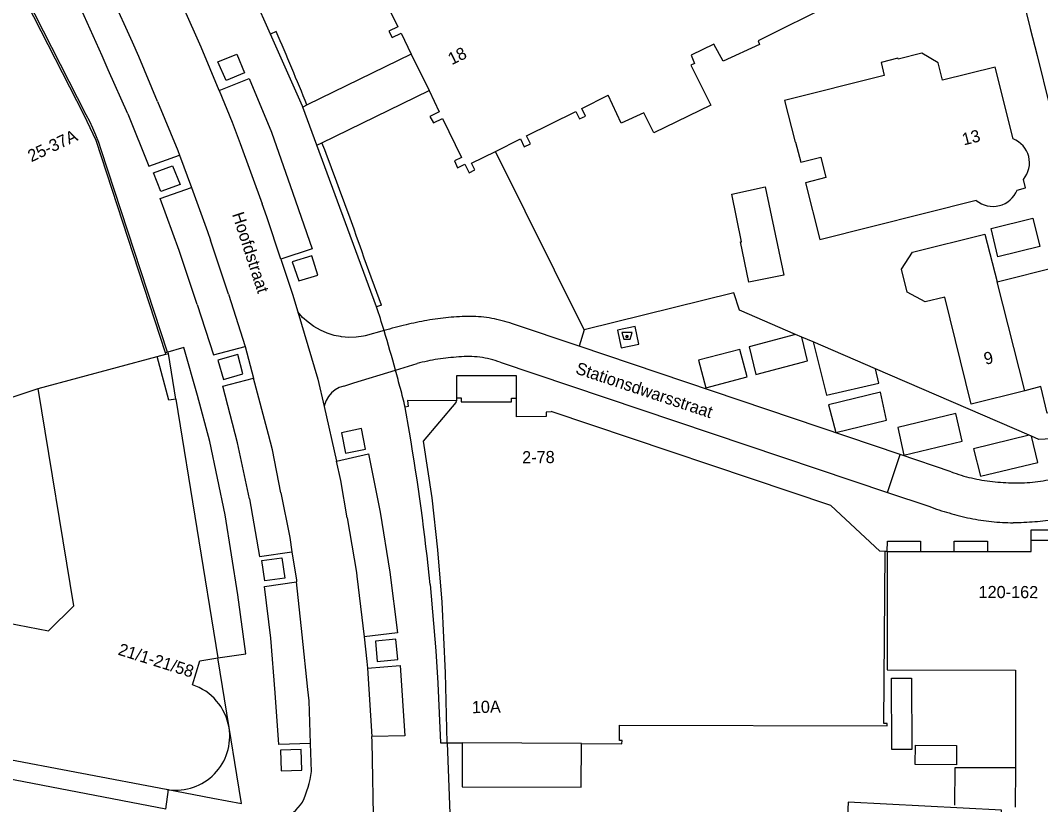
# Model space of a CAD drawing. Extents: x 194485 to 197793, y 468269 to 470822.
# Drawn here: x 194582.3 to 194682.9, y 469286.4 to 469363.8 of the extents above; entities that cross this region are included whole.
import ezdxf

# ---------------------------------------------------------------- set-up
doc = ezdxf.new("R2010")
doc.units = 0
for name, color, linetype in [('BAG plantopografie panden grensvlak verbouwing pand', 7, 'Continuous'), ('BGT begrenzing pand op maaiveld onder overbouw', 7, 'Continuous'), ('BGT begrenzing pand te verbouwen', 7, 'Continuous'), ('BGT grensvlak gebouwinstallatie plus 1', 7, 'Continuous'), ('BGT grensvlak pand deel overbouw', 7, 'Continuous'), ('BGT grensvlak pand op maaiveld', 7, 'Continuous'), ('BGT grensvlak pand op maaiveld LR', 7, 'Continuous'), ('BGT grensvlak scheiding', 7, 'Continuous'), ('BGT grensvlak vegetatieobject', 7, 'Continuous'), ('BGT grensvlak wegdeel', 7, 'Continuous'), ('BGT puntobject bak afval apart plaats', 7, 'Continuous'), ('BGT tekst huisnummerreeks', 7, 'Continuous'), ('BGT tekst openbare ruimte label weg', 7, 'Continuous')]:
    doc.layers.add(name, color=color, linetype=linetype)

msp = doc.modelspace()

# ---------------------------------------------------------------- linework, layer by layer
at = {"layer": 'BAG plantopografie panden grensvlak verbouwing pand'}
msp.add_line((194680.46, 469290.03), (194680.45, 469286.17), dxfattribs=at)
at = {"layer": 'BGT begrenzing pand op maaiveld onder overbouw'}
for p, q in [((194596.6, 469330.87), (194596.56, 469331)), ((194595.74, 469330.63), (194596.6, 469330.87)), ((194682.01, 469312.5), (194685.31, 469312.5)), ((194667.81, 469311.4), (194671.1, 469311.4)), ((194674.4, 469311.4), (194677.7, 469311.4)), ((194637.62, 469292.44), (194625.86, 469292.5))]:
    msp.add_line(p, q, dxfattribs=at)
for points in [[(194596.56, 469331), (194589.73, 469351.96), (194588.55, 469354.45), (194576.47, 469378.03), (194572.64, 469383.91)], [(194597.6, 469326.42), (194596.91, 469326.33), (194595.74, 469330.63)], [(194624.39, 469292.51), (194624.22, 469299.43), (194623.87, 469306.4), (194623.46, 469311.55), (194622.88, 469316.69), (194622.04, 469322.29), (194625.27, 469326.1), (194625.28, 469326.28)], [(194625.28, 469326.56), (194625.77, 469326.56), (194625.77, 469326.16), (194630.71, 469326.16), (194630.71, 469326.54), (194631.22, 469326.54)], [(194599.23, 469298.24), (194599.97, 469300.61), (194601.74, 469300.9)]]:
    msp.add_lwpolyline(points, dxfattribs=at)
for centre, radius, start, end in [((194597.55, 469293.14), 5.37, 9.4935, 71.8232), ((194597.58, 469293.18), 5.34, 262.3727, 9.0847), ((194597.64, 469293.52), 5.67, 259.7761, 262.2297)]:
    msp.add_arc(centre, radius, start, end, dxfattribs=at)
at = {"layer": 'BGT begrenzing pand te verbouwen'}
msp.add_lwpolyline([(194680.46, 469290.03), (194674.48, 469290.04), (194674.46, 469286.37)], dxfattribs=at)
at = {"layer": 'BGT grensvlak gebouwinstallatie plus 1'}
for p, q in [((194678.05, 469343.29), (194682.18, 469344.31)), ((194682.18, 469344.31), (194682.86, 469341.49)), ((194678.74, 469340.48), (194678.05, 469343.29)), ((194682.86, 469341.49), (194678.74, 469340.48)), ((194668.27, 469291.86), (194668.22, 469298.88)), ((194668.22, 469298.88), (194670.19, 469298.88)), ((194670.19, 469298.88), (194670.24, 469291.86)), ((194670.24, 469291.86), (194668.27, 469291.86)), ((194670.58, 469290.38), (194670.59, 469292.27)), ((194670.59, 469292.27), (194674.64, 469292.24)), ((194674.64, 469292.24), (194674.63, 469290.35)), ((194674.63, 469290.35), (194670.58, 469290.38))]:
    msp.add_line(p, q, dxfattribs=at)
at = {"layer": 'BGT grensvlak pand deel overbouw'}
for p, q in [((194596.84, 469331.08), (194596.77, 469331.06)), ((194596.87, 469330.94), (194596.84, 469331.08)), ((194596.6, 469330.87), (194596.87, 469330.94)), ((194597.6, 469326.42), (194596.87, 469330.94)), ((194602.85, 469294.02), (194601.74, 469300.9)), ((194623.58, 469295.44), (194623.7, 469292.5)), ((194603.61, 469289.35), (194602.85, 469294.02)), ((194623.7, 469292.5), (194624.12, 469292.51)), ((194624.12, 469292.51), (194624.39, 469292.51)), ((194596.63, 469287.93), (194601.24, 469287.05))]:
    msp.add_line(p, q, dxfattribs=at)
for points in [[(194596.77, 469331.06), (194590.24, 469351.05), (194589.98, 469351.78), (194589.71, 469352.48), (194589.41, 469353.17), (194589.09, 469353.85), (194588.76, 469354.51), (194573.51, 469384.34), (194572.64, 469383.91)], [(194631.22, 469326.54), (194631.22, 469328.73), (194625.28, 469328.72), (194625.28, 469326.56)], [(194625.28, 469326.28), (194620.45, 469326.29), (194620.53, 469325.71), (194620.23, 469325.64)], [(194620.65, 469323.17), (194620.24, 469325.6), (194620.23, 469325.64)], [(194682.01, 469312.5), (194682.01, 469313.53), (194685.31, 469313.53), (194685.31, 469312.5)], [(194667.81, 469311.4), (194667.82, 469312.42), (194671.1, 469312.42), (194671.1, 469311.4)], [(194674.4, 469311.4), (194674.4, 469312.42), (194677.7, 469312.42), (194677.7, 469311.4)], [(194622.69, 469308.13), (194623.25, 469301.58), (194623.46, 469298.4), (194623.58, 469295.44)], [(194625.86, 469292.5), (194625.84, 469288.17), (194637.6, 469288.13), (194637.62, 469292.44)], [(194601.24, 469287.05), (194604.07, 469286.51), (194603.61, 469289.35)]]:
    msp.add_lwpolyline(points, dxfattribs=at)
msp.add_arc((194407.89, 469286.63), 215.87, 5.7154, 9.7438, dxfattribs=at)
at = {"layer": 'BGT grensvlak pand op maaiveld'}
for p, q in [((194620.83, 469360.49), (194622.59, 469356.89)), ((194581.24, 469326.56), (194584.02, 469327.47)), ((194597.6, 469326.42), (194601.74, 469300.9)), ((194625.28, 469326.56), (194625.28, 469326.28)), ((194671.1, 469311.4), (194674.4, 469311.4)), ((194568.22, 469293.35), (194596.63, 469287.93)), ((194624.39, 469292.51), (194625.86, 469292.5))]:
    msp.add_line(p, q, dxfattribs=at)
for points in [[(194616.88, 469368.6), (194617.41, 469367.51), (194616.73, 469367.17), (194617.01, 469366.57), (194617.71, 469366.91), (194619.51, 469363.2), (194618.63, 469362.77), (194618.93, 469362.13), (194619.82, 469362.56), (194620.83, 469360.49)], [(194662.46, 469365.49), (194655.08, 469361.8), (194655.19, 469361.45), (194651.62, 469359.8), (194650.7, 469361.49), (194648.47, 469360.4), (194648.8, 469359.58), (194648.43, 469359.41), (194650.4, 469355.46)], [(194680.24, 469352.13), (194678.45, 469359.22), (194673.25, 469357.91), (194672.83, 469359.62), (194671.22, 469360.57), (194668.89, 469359.98), (194668.87, 469360.08), (194667.2, 469359.65), (194667.52, 469358.39), (194657.68, 469355.91), (194658.72, 469351.8), (194658.77, 469351.81), (194659.28, 469349.82), (194661.26, 469350.33), (194661.74, 469348.3), (194659.74, 469347.79), (194661.17, 469342.19), (194676.6, 469346.06)], [(194622.59, 469356.89), (194623.6, 469354.81), (194622.65, 469354.35), (194623.02, 469353.71), (194623.92, 469354.15), (194625.8, 469350.29), (194625.09, 469349.95), (194625.39, 469349.27), (194626.12, 469349.63), (194626.54, 469348.79), (194627.12, 469349.07), (194626.79, 469349.72), (194629.13, 469350.88)], [(194629.13, 469350.88), (194631.61, 469352.12), (194631.99, 469351.35), (194632.59, 469351.64), (194632.21, 469352.42), (194637.07, 469354.84), (194637.43, 469354.11), (194638.03, 469354.37), (194637.65, 469355.14), (194640.25, 469356.43)], [(194650.4, 469355.46), (194644.77, 469352.72), (194643.78, 469354.71), (194641.56, 469353.68), (194640.25, 469356.43)], [(194680.63, 469347.07), (194681.47, 469347.28), (194681.25, 469348.12)], [(194652.47, 469346.68), (194655.77, 469347.39), (194657.6, 469338.67), (194654.15, 469337.97), (194653.34, 469341.95), (194653.43, 469341.97), (194652.47, 469346.68)], [(194681.38, 469327.27), (194676.08, 469325.95), (194673.49, 469336.51), (194671.55, 469336.04), (194669.79, 469336.98), (194669.2, 469339.28), (194670.31, 469340.93), (194677.45, 469342.72), (194678.65, 469338.01)], [(194678.65, 469338.01), (194684.67, 469339.53), (194687.3, 469328.75), (194686.99, 469328.67), (194687.61, 469326.07), (194683.6, 469325.05), (194682.97, 469327.67), (194681.38, 469327.27)], [(194577.37, 469305.99), (194577.85, 469304.96), (194585.02, 469303.58), (194587.51, 469306.02), (194584.02, 469327.47)], [(194667.62, 469311.41), (194667.09, 469311.42), (194662.24, 469315.93), (194634.64, 469325.21), (194634.63, 469325.17), (194634.16, 469325.14), (194634.16, 469324.73), (194631.21, 469324.7), (194631.22, 469326.54)], [(194677.7, 469311.4), (194682.01, 469311.39), (194682.01, 469312.5)], [(194637.62, 469292.44), (194641.62, 469292.42), (194641.63, 469292.75), (194641.39, 469292.75), (194641.39, 469294.25), (194667.81, 469294.18), (194667.81, 469294.41), (194667.47, 469294.41), (194667.62, 469311.41)], [(194667.81, 469311.4), (194667.8, 469299.71), (194680.46, 469299.68), (194680.46, 469290.03)], [(194663.96, 469286.67), (194663.48, 469277.07), (194675.22, 469276.45), (194678.9, 469281.83), (194679.09, 469285.88), (194663.96, 469286.67)]]:
    msp.add_lwpolyline(points, dxfattribs=at)
for centre, radius, start, end in [((194679.31, 469349.76), 2.54, 319.8156, 68.5196), ((194678.25, 469348.03), 2.57, 230.0668, 338.106)]:
    msp.add_arc(centre, radius, start, end, dxfattribs=at)
at = {"layer": 'BGT grensvlak pand op maaiveld LR'}
for p, q in [((194681.38, 469327.27), (194678.65, 469338.01)), ((194584.02, 469327.47), (194595.74, 469330.63))]:
    msp.add_line(p, q, dxfattribs=at)
at = {"layer": 'BGT grensvlak scheiding'}
for p, q in [((194607.51, 469362.72), (194606.95, 469362.47)), ((194610.54, 469355.47), (194610.13, 469355.27)), ((194611.52, 469351.51), (194612.01, 469351.74)), ((194617.4, 469335.55), (194611.52, 469351.51)), ((194617.89, 469335.72), (194616.19, 469340.35)), ((194617.89, 469335.72), (194617.4, 469335.55))]:
    msp.add_line(p, q, dxfattribs=at)
msp.add_lwpolyline([(194610.13, 469355.27), (194610.11, 469355.34), (194606.95, 469362.47)], dxfattribs=at)
for centre, radius, start, end in [((194316.48, 469236.85), 317.08, 21.9687, 23.3888), ((194318.8, 469237.82), 314.57, 19.0231, 21.2336)]:
    msp.add_arc(centre, radius, start, end, dxfattribs=at)
at = {"layer": 'BGT grensvlak vegetatieobject'}
for p, q in [((194659.37, 469332.56), (194658.77, 469332.82)), ((194666.64, 469329.42), (194660.49, 469332.08)), ((194682.04, 469322.77), (194681.81, 469322.87))]:
    msp.add_line(p, q, dxfattribs=at)
at = {"layer": 'BGT grensvlak wegdeel'}
for p, q in [((194606.95, 469362.47), (194602.18, 469373.21)), ((194593.32, 469361.66), (194591.24, 469366.27)), ((194590.31, 469360.32), (194588.26, 469364.92)), ((194593.95, 469360.27), (194593.32, 469361.66)), ((194590.93, 469358.93), (194590.31, 469360.32)), ((194595.8, 469355.8), (194593.95, 469360.27)), ((194620.83, 469360.49), (194610.54, 469355.47)), ((194592.87, 469354.59), (194590.93, 469358.93)), ((194601.87, 469356.91), (194604.83, 469358.08)), ((194604.83, 469358.08), (194607.03, 469352.79)), ((194612.01, 469351.74), (194622.59, 469356.89)), ((194611.52, 469351.51), (194610.13, 469355.27)), ((194592.87, 469354.59), (194594.92, 469349.42)), ((194607.03, 469352.79), (194609.13, 469346.76)), ((194603.93, 469351.66), (194606.11, 469345.71)), ((194594.92, 469349.42), (194597.96, 469350.53)), ((194597.96, 469350.53), (194599.14, 469347.31)), ((194637.89, 469333.28), (194629.13, 469350.88)), ((194596.06, 469346.24), (194599.14, 469347.31)), ((194597.93, 469341.12), (194596.06, 469346.24)), ((194609.13, 469346.76), (194611.04, 469341.28)), ((194602.78, 469336.81), (194601, 469342.14)), ((194599.71, 469335.79), (194597.93, 469341.12)), ((194611.04, 469341.28), (194607.96, 469340.26)), ((194602.78, 469336.81), (194604.43, 469331.63)), ((194599.71, 469335.79), (194601.32, 469330.8)), ((194618.14, 469333.2), (194616.27, 469332.69)), ((194637.41, 469331.65), (194630.82, 469333.88)), ((194637.89, 469333.28), (194637.41, 469331.65)), ((194660.49, 469332.08), (194659.37, 469332.56)), ((194601.32, 469330.8), (194604.43, 469331.63)), ((194604.43, 469331.63), (194605.25, 469328.52)), ((194669.08, 469320.97), (194637.41, 469331.65)), ((194629.62, 469330.08), (194667.82, 469317.23)), ((194615.15, 469328.03), (194619.28, 469329.3)), ((194619.28, 469329.3), (194621.41, 469329.94)), ((194681.81, 469322.87), (194666.64, 469329.42)), ((194602.22, 469327.71), (194605.25, 469328.52)), ((194606.74, 469322.94), (194605.25, 469328.52)), ((194614.17, 469327.73), (194615.15, 469328.03)), ((194603.68, 469322.13), (194602.22, 469327.71)), ((194612.22, 469325.71), (194613.45, 469320.31)), ((194604.85, 469316.59), (194603.68, 469322.13)), ((194613.45, 469320.31), (194616.61, 469321.05)), ((194616.61, 469321.05), (194617.76, 469315.29)), ((194667.82, 469317.23), (194669.08, 469320.97)), ((194674.13, 469319.26), (194669.08, 469320.97)), ((194607.97, 469317.2), (194608.84, 469312.77)), ((194667.82, 469317.23), (194671.92, 469315.86)), ((194604.85, 469316.59), (194605.84, 469310.89)), ((194617.76, 469315.29), (194618.73, 469309.36)), ((194608.84, 469312.77), (194609.05, 469311.38)), ((194605.84, 469310.89), (194609.05, 469311.38)), ((194609.05, 469311.38), (194609.49, 469308.56)), ((194667.81, 469311.4), (194667.62, 469311.41)), ((194615.46, 469308.97), (194616.17, 469302.99)), ((194618.73, 469309.36), (194619.48, 469303.38)), ((194606.34, 469307.95), (194609.5, 469308.4)), ((194606.98, 469302.84), (194606.34, 469307.95)), ((194609.49, 469308.56), (194609.5, 469308.4)), ((194610.06, 469303.16), (194609.5, 469308.4)), ((194607.41, 469297.46), (194606.98, 469302.84)), ((194610.62, 469297.79), (194610.06, 469303.16)), ((194619.48, 469303.38), (194616.17, 469302.99)), ((194616.51, 469299.88), (194619.74, 469300.15)), ((194616.51, 469299.88), (194616.94, 469293.14)), ((194619.74, 469300.15), (194620.21, 469293.19)), ((194607.76, 469292.35), (194607.41, 469297.46)), ((194620.21, 469293.19), (194616.94, 469293.14)), ((194610.89, 469292.45), (194607.76, 469292.35)), ((194610.98, 469289.67), (194610.89, 469292.45)), ((194596.61, 469285.96), (194567.39, 469291.55)), ((194596.61, 469285.96), (194596.87, 469287.89))]:
    msp.add_line(p, q, dxfattribs=at)
for points in [[(194672.24, 469410.17), (194672.86, 469407.55), (194673.14, 469406.34), (194673.88, 469403.27), (194673.81, 469403.26), (194676.96, 469388.89), (194678.18, 469383.4), (194679.12, 469378.46), (194679.72, 469373.77), (194679.32, 469373.69), (194680.51, 469368.82), (194681.93, 469363.03), (194682.59, 469360.34), (194683.82, 469355.41), (194684.14, 469354.14), (194686.37, 469345.19), (194686.42, 469345.02), (194687.64, 469340.08), (194689.49, 469340.55), (194692.07, 469330.04), (194690.73, 469329.71), (194691.8, 469325.02)], [(194601.87, 469356.91), (194600.11, 469361.18), (194598.35, 469365.1)], [(194601.74, 469359.73), (194603.6, 469360.49), (194604.37, 469358.66), (194602.56, 469357.88), (194601.74, 469359.73)], [(194601.87, 469356.91), (194603.15, 469353.78), (194603.93, 469351.66)], [(194595.8, 469355.8), (194597.8, 469350.97), (194597.96, 469350.53)], [(194595.4, 469348.79), (194597.27, 469349.45), (194598.02, 469347.62), (194596.1, 469346.92), (194595.4, 469348.79)], [(194599.14, 469347.31), (194600.72, 469342.97), (194601, 469342.14)], [(194607.96, 469340.26), (194606.59, 469344.42), (194606.11, 469345.71)], [(194607.96, 469340.26), (194609.11, 469336.81), (194609.62, 469335.06)], [(194609.09, 469339.98), (194609.72, 469338.1), (194611.6, 469338.68), (194611.01, 469340.59), (194609.09, 469339.98)], [(194658.77, 469332.82), (194653.24, 469335.21), (194652.68, 469336.94), (194637.89, 469333.28)], [(194609.62, 469335.06), (194611.6, 469328.4), (194612.22, 469325.71)], [(194613.85, 469332.61), (194613.22, 469332.73), (194612.53, 469332.94), (194611.86, 469333.23), (194611.23, 469333.6), (194610.64, 469334.02), (194610.11, 469334.51), (194609.62, 469335.06)], [(194641.18, 469333.26), (194641.54, 469331.49), (194643.3, 469331.85), (194642.94, 469333.62), (194641.18, 469333.26)], [(194616.27, 469332.69), (194616.11, 469332.66), (194615.39, 469332.55), (194614.66, 469332.53), (194613.93, 469332.59), (194613.85, 469332.61)], [(194658.77, 469332.82), (194654.19, 469331.6), (194654.85, 469328.88), (194659.95, 469330.23), (194659.37, 469332.56)], [(194660.49, 469332.08), (194661.82, 469326.83), (194666.97, 469328.01), (194666.64, 469329.42)], [(194601.74, 469300.9), (194604.5, 469301.28), (194603.72, 469307.13), (194602.45, 469315.02), (194600.95, 469322.26), (194599.73, 469326.81), (194598.37, 469331.54), (194596.56, 469331)], [(194649.17, 469330.28), (194649.89, 469327.55), (194653.97, 469328.65), (194653.25, 469331.34), (194649.17, 469330.28)], [(194601.74, 469330.27), (194602.29, 469328.38), (194604.22, 469328.92), (194603.72, 469330.85), (194601.74, 469330.27)], [(194614.17, 469327.73), (194613.73, 469327.58), (194613.33, 469327.35), (194612.97, 469327.05), (194612.66, 469326.7), (194612.43, 469326.3), (194612.26, 469325.87), (194612.22, 469325.71)], [(194662.01, 469325.86), (194662.73, 469323.15), (194667.73, 469324.36), (194667.14, 469327.11), (194662.01, 469325.86)], [(194668.86, 469323.63), (194669.46, 469320.89), (194675.19, 469322.28), (194674.59, 469325.01), (194668.86, 469323.63)], [(194691.8, 469325.02), (194688.52, 469322.75), (194682.78, 469322.45), (194682.04, 469322.77)], [(194613.94, 469323.1), (194614.34, 469321.11), (194616.31, 469321.51), (194615.91, 469323.53), (194613.94, 469323.1)], [(194607.97, 469317.2), (194607.14, 469321.43), (194606.74, 469322.94)], [(194681.81, 469322.87), (194676.33, 469321.53), (194677.01, 469318.82), (194682.67, 469320.19), (194682.04, 469322.77)], [(194614.51, 469314.73), (194613.88, 469318.41), (194613.45, 469320.31)], [(194614.51, 469314.73), (194615.42, 469309.32), (194615.46, 469308.97)], [(194606.08, 469310.5), (194608.04, 469310.76), (194608.34, 469308.77), (194606.39, 469308.51), (194606.08, 469310.5)], [(194616.17, 469302.99), (194616.46, 469300.55), (194616.51, 469299.88)], [(194617.3, 469302.56), (194617.46, 469300.55), (194619.49, 469300.74), (194619.31, 469302.73), (194617.3, 469302.56)], [(194610.89, 469292.45), (194610.74, 469296.66), (194610.62, 469297.79)], [(194617, 469280.35), (194617.12, 469283.57), (194616.97, 469292.65), (194616.94, 469293.14)], [(194607.91, 469291.8), (194607.99, 469289.76), (194610.03, 469289.82), (194609.96, 469291.86), (194607.91, 469291.8)], [(194624.39, 469292.51), (194624.65, 469285.54), (194623.18, 469266.11), (194620.32, 469248.96), (194623.69, 469248.76), (194623.25, 469241.49)]]:
    msp.add_lwpolyline(points, dxfattribs=at)
for centre, radius, start, end in [((194490.37, 469294.15), 133.61, 16.9953, 18.0535), ((194632.63, 469280.99), 54.2, 100.9, 103.1342), ((194628.18, 469299.98), 34.72, 96.0667, 99.6126), ((194627.06, 469304.77), 29.84, 90.7684, 94.914), ((194626.51, 469321.85), 12.76, 79.7665, 89.3118), ((194624.63, 469314.2), 20.63, 72.5612, 78.4166), ((194637.55, 469263.03), 72.81, 103.6939, 105.4575), ((194477.81, 469290.28), 146.75, 15.4169, 17.0043), ((194628.95, 469299.44), 31.43, 100.0889, 103.8976), ((194627.87, 469299.43), 31.26, 94.2869, 98.1342), ((194626.4, 469319.93), 10.71, 83.574, 94.6521), ((194626.54, 469321.85), 8.78, 69.5231, 83.0748), ((194470.98, 469288.64), 153.77, 14.6266, 15.3301), ((194477.02, 469290.21), 147.53, 13.8968, 14.6313), ((194679.42, 469333.07), 14.79, 249.0429, 257.1158), ((194679.49, 469332.81), 14.55, 256.6304, 264.9112), ((194680.48, 469336.27), 18.1, 262.7702, 269.435), ((194680.72, 469332.81), 14.64, 268.3694, 276.631), ((194679.99, 469337.94), 19.82, 276.9881, 283.1187), ((194678.47, 469332.54), 17.92, 248.5552, 255.3126), ((194679.16, 469331.23), 16.86, 251.9078, 259.1297), ((194681.23, 469342.82), 28.63, 259.4449, 263.7442), ((194680.26, 469334.56), 20.32, 263.9272, 269.9456), ((194680.22, 469335.27), 21.02, 270.0512, 275.8642), ((194681.82, 469326.42), 12.08, 272.5891, 282.6962), ((194600.4, 469291.16), 10.69, 335.1111, 351.9736), ((194605.71, 469289.68), 5.32, 295.8139, 325.4161)]:
    msp.add_arc(centre, radius, start, end, dxfattribs=at)
at = {"layer": 'BGT puntobject bak afval apart plaats'}
msp.add_lwpolyline([(194642.45, 469332.35), (194642.62, 469333.02), (194641.62, 469333.02), (194641.8, 469332.35)], close=True, dxfattribs=at)
msp.add_circle((194642.12, 469332.62), 0.1, dxfattribs=at)
for start, end in [(0, 180), (180, 0)]:
    msp.add_arc((194642.12, 469332.62), 0.1, start, end, dxfattribs=at)

# ---------------------------------------------------------------- texts
at = {"layer": 'BGT tekst huisnummerreeks'}
for s, rotation, p in [('18', 26, (194624.82, 469359.39)), ('25-37A', 25.2, (194583.33, 469349.81)), ('13', 14.2, (194675.36, 469351.47)), ('9', 14, (194677.51, 469329.81)), ('2-78', 0.5, (194631.78, 469320.1)), ('120-162', 359.9, (194676.82, 469306.8)), ('21/1-21/58', 342.6, (194591.81, 469301.23)), ('10A', 1.4, (194626.82, 469295.43))]:
    msp.add_text(s, height=1.2, rotation=rotation, dxfattribs=at).set_placement(p)
at = {"layer": 'BGT tekst openbare ruimte label weg'}
for s, rotation, p in [('Hoofdstraat', 288, (194603.13, 469344.68)), ('Stationsdwarsstraat', 341.6, (194636.96, 469328.99))]:
    msp.add_text(s, height=1.2, rotation=rotation, dxfattribs=at).set_placement(p)

doc.saveas('drawing.dxf')
